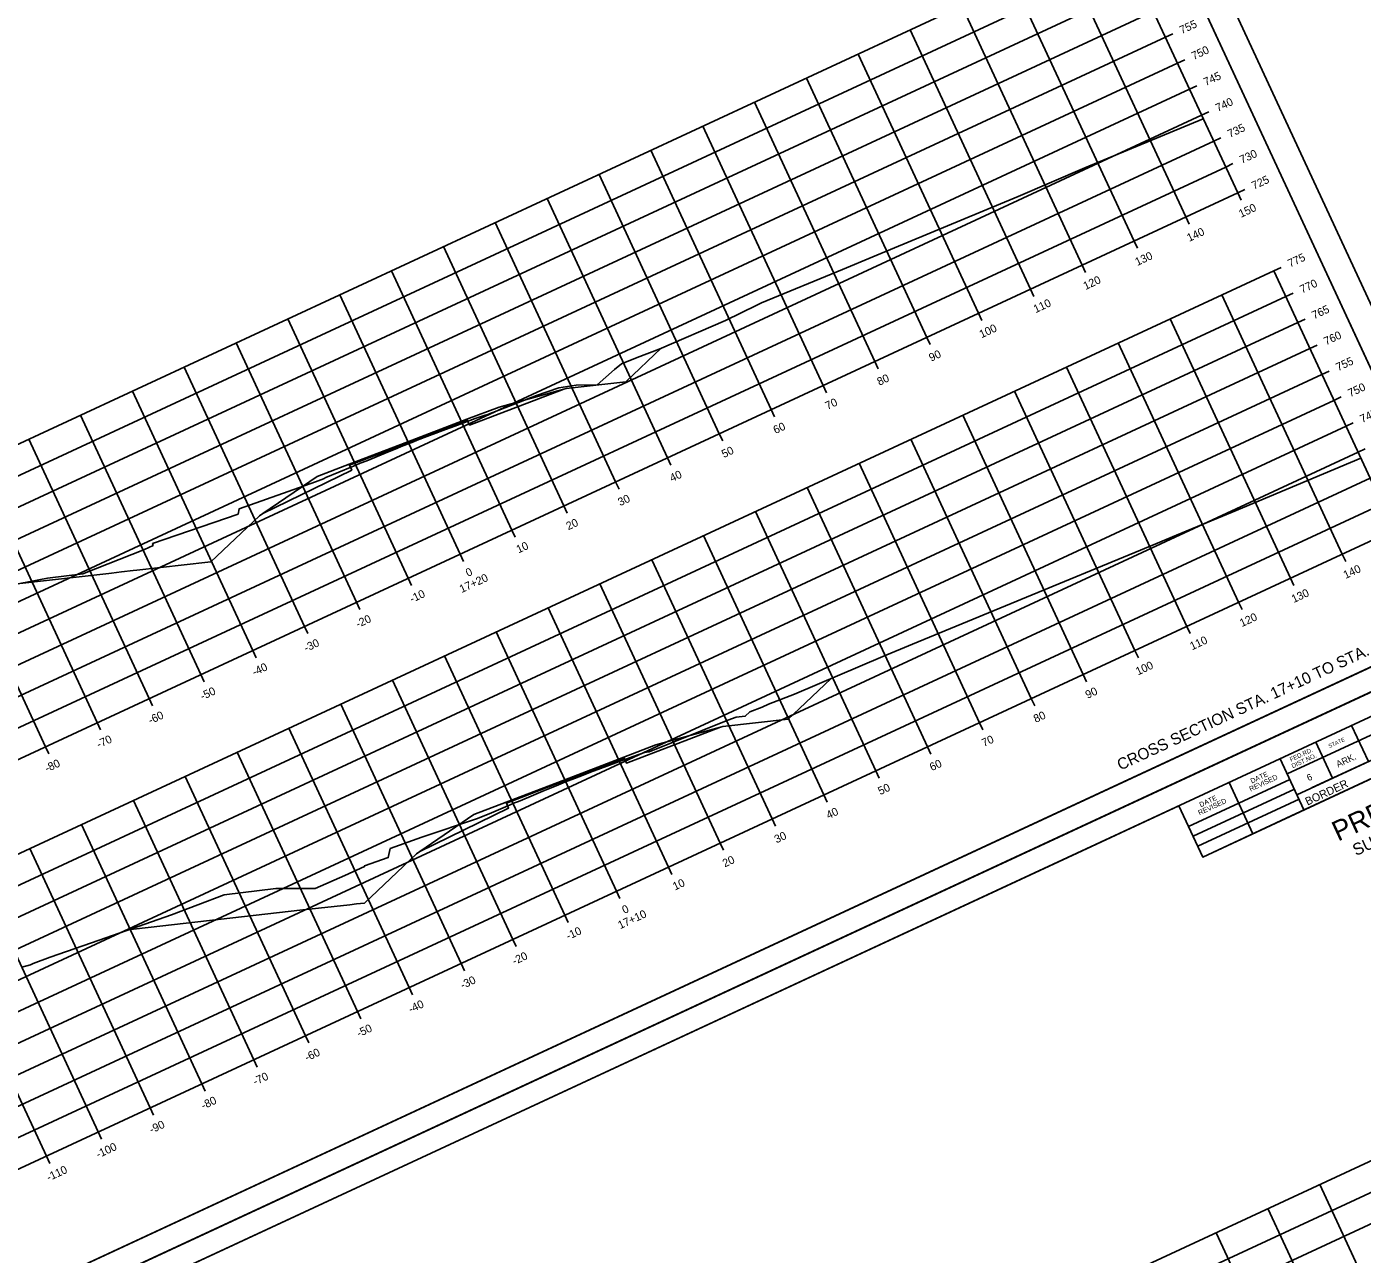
# Model space of a CAD drawing. Extents: x 1354696 to 1366163, y 660729 to 670380.
# Drawn here: x 1358133.8 to 1358367.5, y 665766.1 to 665980.8 of the extents above; entities that cross this region are included whole.
import ezdxf

# ---------------------------------------------------------------- set-up
doc = ezdxf.new("R2010")
doc.units = 0
for name, color, linetype in [('Default', 7, 'Continuous'), ('R_Alt Surface', 7, 'Continuous'), ('R_Axis', 7, 'Continuous'), ('R_Axis Annot', 7, 'Continuous'), ('R_Border', 7, 'Continuous'), ('R_Border Prem', 7, 'Continuous'), ('R_Draft', 7, 'Continuous'), ('R_Exist Surface', 7, 'Continuous'), ('R_Fin Surface', 7, 'Continuous'), ('R_Grid', 7, 'Continuous'), ('R_No Plot', 7, 'Continuous')]:
    doc.layers.add(name, color=color, linetype=linetype)

msp = doc.modelspace()

# ---------------------------------------------------------------- linework, layer by layer
at = {"layer": 'Default'}
for points in [[(1358210.94, 665911.96), (1358211.35, 665911.1), (1358227.85, 665917.4), (1358216.49, 665914.26), (1358210.87, 665912.12)], [(1358190.33, 665904.1), (1358190.73, 665903.23), (1358175.16, 665895.62), (1358184.64, 665902.11), (1358190.26, 665904.25)], [(1358238.79, 665852), (1358255.21, 665858.29), (1358243.92, 665855.17), (1358238.31, 665853.02), (1358238.38, 665852.86)], [(1358212.09, 665842.99), (1358217.71, 665845.14), (1358217.78, 665844.99), (1358218.17, 665844.12), (1358202.63, 665836.52)]]:
    msp.add_lwpolyline(points, close=True, dxfattribs=at)
at = {"layer": 'R_Alt Surface'}
for points in [[(1358175.16, 665895.62), (1358190.73, 665903.23), (1358190.33, 665904.1), (1358200.64, 665908.03), (1358210.94, 665911.96), (1358211.35, 665911.1), (1358227.85, 665917.4)], [(1358202.63, 665836.52), (1358218.17, 665844.12), (1358217.78, 665844.99), (1358228.08, 665848.93), (1358238.38, 665852.86), (1358238.79, 665852), (1358255.21, 665858.29)]]:
    msp.add_lwpolyline(points, dxfattribs=at)
at = {"layer": 'R_Axis'}
for p, q in [((1358345.74, 665951.71), (1358324.68, 665997.06)), ((1358334.37, 665979.51), (1358333.1, 665978.92)), ((1358336.48, 665974.97), (1358335.21, 665974.38)), ((1358338.58, 665970.44), (1358337.31, 665969.85)), ((1358340.69, 665965.9), (1358339.42, 665965.31)), ((1358342.79, 665961.37), (1358341.53, 665960.78)), ((1358344.9, 665956.83), (1358343.63, 665956.24)), ((1358073.63, 665825.38), (1358345.74, 665951.71)), ((1358347.01, 665952.3), (1358345.74, 665951.71)), ((1358346.33, 665950.44), (1358345.74, 665951.71)), ((1358337.26, 665946.23), (1358336.67, 665947.5)), ((1358328.19, 665942.02), (1358327.6, 665943.29)), ((1358319.12, 665937.81), (1358318.53, 665939.08)), ((1358353.32, 665938.69), (1358352.05, 665938.1)), ((1358373.11, 665892.75), (1358352.05, 665938.1)), ((1358310.05, 665933.59), (1358309.46, 665934.86)), ((1358355.43, 665934.16), (1358354.16, 665933.57)), ((1358300.97, 665929.38), (1358300.39, 665930.65)), ((1358357.53, 665929.62), (1358356.26, 665929.03)), ((1358291.9, 665925.17), (1358291.32, 665926.44)), ((1358359.64, 665925.09), (1358358.37, 665924.5)), ((1358282.83, 665920.96), (1358282.25, 665922.23)), ((1358361.74, 665920.55), (1358360.47, 665919.96)), ((1358273.76, 665916.75), (1358273.18, 665918.02)), ((1358363.85, 665916.02), (1358362.58, 665915.43)), ((1358264.69, 665912.54), (1358264.1, 665913.81)), ((1358365.96, 665911.48), (1358364.69, 665910.89)), ((1358255.62, 665908.33), (1358255.03, 665909.6)), ((1358368.06, 665906.95), (1358366.79, 665906.36)), ((1358246.55, 665904.12), (1358245.96, 665905.39)), ((1358237.48, 665899.91), (1358236.89, 665901.18)), ((1358228.41, 665895.7), (1358227.82, 665896.97)), ((1358101, 665766.42), (1358373.11, 665892.75)), ((1358219.34, 665891.48), (1358218.75, 665892.75)), ((1358210.27, 665887.27), (1358209.68, 665888.54)), ((1358364.63, 665887.27), (1358364.04, 665888.54)), ((1358201.2, 665883.06), (1358200.61, 665884.33)), ((1358355.56, 665883.06), (1358354.97, 665884.33)), ((1358192.13, 665878.85), (1358191.54, 665880.12)), ((1358346.49, 665878.85), (1358345.9, 665880.12)), ((1358183.06, 665874.64), (1358182.47, 665875.91)), ((1358337.42, 665874.64), (1358336.83, 665875.91)), ((1358173.99, 665870.43), (1358173.4, 665871.7)), ((1358328.35, 665870.43), (1358327.76, 665871.7)), ((1358164.92, 665866.22), (1358164.33, 665867.49)), ((1358319.28, 665866.22), (1358318.69, 665867.49)), ((1358155.85, 665862.01), (1358155.26, 665863.28)), ((1358310.21, 665862.01), (1358309.62, 665863.28)), ((1358146.78, 665857.8), (1358146.19, 665859.07)), ((1358301.14, 665857.8), (1358300.55, 665859.06)), ((1358137.71, 665853.59), (1358137.12, 665854.86)), ((1358292.07, 665853.58), (1358291.48, 665854.85)), ((1358283, 665849.37), (1358282.41, 665850.64)), ((1358273.93, 665845.16), (1358273.34, 665846.43)), ((1358264.86, 665840.95), (1358264.27, 665842.22)), ((1358255.79, 665836.74), (1358255.2, 665838.01)), ((1358246.72, 665832.53), (1358246.13, 665833.8)), ((1358237.65, 665828.32), (1358237.06, 665829.59)), ((1358228.58, 665824.11), (1358227.99, 665825.38)), ((1358219.5, 665819.9), (1358218.92, 665821.17)), ((1358210.43, 665815.68), (1358209.85, 665816.95)), ((1358201.36, 665811.47), (1358200.78, 665812.74)), ((1358192.29, 665807.26), (1358191.71, 665808.53)), ((1358183.22, 665803.05), (1358182.63, 665804.32)), ((1358174.15, 665798.84), (1358173.56, 665800.11)), ((1358165.08, 665794.63), (1358164.49, 665795.9)), ((1358156.01, 665790.42), (1358155.42, 665791.69)), ((1358146.94, 665786.21), (1358146.35, 665787.48)), ((1358137.87, 665782), (1358137.28, 665783.27))]:
    msp.add_line(p, q, dxfattribs=at)
at = {"layer": 'R_Border'}
for p, q in [((1358388.95, 665878.06), (1358302.43, 666064.41)), ((1358388.95, 665878.06), (1358102.17, 665744.91)), ((1358105.49, 665737.77), (1358392.27, 665870.91)), ((1358393.5, 665868.25), (1358354.41, 665850.1)), ((1358395.19, 665864.62), (1358356.1, 665846.47)), ((1358358.78, 665847.71), (1358395.19, 665864.62)), ((1358396.43, 665861.95), (1358339.61, 665835.57)), ((1358365.67, 665858.57), (1358368.6, 665852.27)), ((1358359.38, 665855.64), (1358362.3, 665849.35)), ((1358353.17, 665852.76), (1358357.33, 665843.8)), ((1358337.14, 665840.89), (1358354.87, 665849.12)), ((1358337.93, 665839.2), (1358355.65, 665847.43)), ((1358348.39, 665839.65), (1358344.23, 665848.61)), ((1358338.74, 665837.44), (1358356.47, 665845.67)), ((1358339.61, 665835.57), (1358335.45, 665844.53)), ((1358243.93, 665801.76), (1358243.93, 665801.76)), ((1358243.93, 665801.76), (1358243.93, 665801.76))]:
    msp.add_line(p, q, dxfattribs=at)
at = {"layer": 'R_Exist Surface'}
for points in [[(1358127.46, 665882.4), (1358137.49, 665884.34), (1358143.68, 665885.08), (1358154.47, 665889.36), (1358155.96, 665890.05), (1358155.88, 665890.4), (1358170.82, 665895.54), (1358171.01, 665896.45), (1358184.38, 665901.2), (1358185.76, 665901.72), (1358186.18, 665901.92), (1358190.75, 665903.83), (1358191, 665903.93), (1358192.21, 665904.43), (1358193.34, 665904.85), (1358196.57, 665906.21), (1358198.7, 665907.09), (1358199.35, 665907.35), (1358201.5, 665908.19), (1358202.14, 665908.45), (1358204.31, 665909.28), (1358204.96, 665909.51), (1358207.14, 665910.31), (1358208.75, 665910.93), (1358212.31, 665912.26), (1358214.06, 665912.82), (1358214.33, 665912.91), (1358223.06, 665916.26), (1358226.96, 665917.6), (1358229.99, 665918.07), (1358233.65, 665918.14), (1358236.7, 665920.84), (1358237.89, 665921.79), (1358240.68, 665922.9), (1358244.5, 665924.4), (1358256.09, 665929.37), (1358261.58, 665932.05), (1358262.39, 665932.48), (1358276.6, 665938.3), (1358281.87, 665940.53), (1358307.3, 665951.07), (1358319, 665956.07), (1358339.72, 665964.66)], [(1358133.01, 665816.28), (1358134.5, 665816.72), (1358134.95, 665816.92), (1358137.97, 665818.03), (1358146.55, 665821.04), (1358159.19, 665825.44), (1358168.42, 665828.95), (1358177.44, 665830.06), (1358184.33, 665830.05), (1358189.5, 665832.31), (1358192.95, 665833.93), (1358192.93, 665834.02), (1358197.11, 665835.46), (1358197.44, 665837.04), (1358203, 665839.02), (1358212.71, 665842.31), (1358215.15, 665843.32), (1358218.41, 665844.71), (1358219.18, 665845.02), (1358219.87, 665845.3), (1358221.7, 665846.06), (1358224.13, 665847.08), (1358225.33, 665847.56), (1358226.91, 665848.21), (1358228.12, 665848.69), (1358229.71, 665849.31), (1358230.93, 665849.78), (1358232.52, 665850.39), (1358233.75, 665850.85), (1358235.34, 665851.43), (1358237.37, 665852.2), (1358239.94, 665853.17), (1358240.93, 665853.48), (1358241.97, 665853.82), (1358242.68, 665853.94), (1358242.77, 665853.98), (1358256.53, 665859.53), (1358257.99, 665860.03), (1358259.57, 665860.2), (1358260.4, 665860.96), (1358262.53, 665861.8), (1358263.61, 665862.28), (1358268.19, 665864.05), (1358283.64, 665870.66), (1358288.81, 665872.77), (1358305.08, 665879.5), (1358331.41, 665890.33), (1358335.05, 665891.84), (1358344.79, 665895.88), (1358367.27, 665905.33)]]:
    msp.add_lwpolyline(points, dxfattribs=at)
at = {"layer": 'R_Fin Surface'}
for points in [[(1358132.66, 665883.4), (1358148.23, 665885.18), (1358148.71, 665885.23), (1358150.46, 665885.42), (1358152.49, 665885.65), (1358153.1, 665885.72), (1358165.54, 665887.13), (1358166.08, 665887.19), (1358174.6, 665895.24), (1358175.16, 665895.62), (1358184.64, 665902.11), (1358190.26, 665904.25), (1358200.56, 665908.19), (1358210.87, 665912.12), (1358216.49, 665914.26), (1358227.85, 665917.4), (1358228.21, 665917.5), (1358238.68, 665918.69), (1358244.93, 665924.59)], [(1358151.72, 665822.84), (1358152.52, 665822.94), (1358155.08, 665823.25), (1358182.15, 665826.31), (1358190.39, 665827.23), (1358191.56, 665827.36), (1358192.93, 665827.51), (1358202.05, 665836.12), (1358202.63, 665836.52), (1358212.09, 665842.99), (1358217.71, 665845.14), (1358228.01, 665849.08), (1358238.31, 665853.02), (1358243.92, 665855.17), (1358255.21, 665858.29), (1358255.65, 665858.41), (1358267.09, 665859.7), (1358268.98, 665861.48), (1358274.6, 665866.79)]]:
    msp.add_lwpolyline(points, dxfattribs=at)
at = {"layer": 'R_Grid'}
for p, q in [((1358052.58, 665870.73), (1358324.68, 665997.06)), ((1358345.74, 665951.71), (1358324.68, 665997.06)), ((1358054.68, 665866.19), (1358326.79, 665992.52)), ((1358336.67, 665947.5), (1358315.61, 665992.85)), ((1358056.79, 665861.66), (1358328.89, 665987.99)), ((1358327.6, 665943.29), (1358306.54, 665988.64)), ((1358058.89, 665857.12), (1358331, 665983.45)), ((1358318.53, 665939.08), (1358297.47, 665984.43)), ((1358061, 665852.59), (1358333.1, 665978.92)), ((1358309.46, 665934.86), (1358288.4, 665980.22)), ((1358300.39, 665930.65), (1358279.33, 665976)), ((1358063.1, 665848.05), (1358335.21, 665974.38)), ((1358291.32, 665926.44), (1358270.26, 665971.79)), ((1358065.21, 665843.52), (1358337.31, 665969.85)), ((1358282.25, 665922.23), (1358261.19, 665967.58)), ((1358067.32, 665838.98), (1358339.42, 665965.31)), ((1358273.18, 665918.02), (1358252.12, 665963.37)), ((1358069.42, 665834.45), (1358341.53, 665960.78)), ((1358264.1, 665913.81), (1358243.05, 665959.16)), ((1358071.53, 665829.91), (1358343.63, 665956.24)), ((1358255.03, 665909.6), (1358233.98, 665954.95)), ((1358073.63, 665825.38), (1358345.74, 665951.71)), ((1358245.96, 665905.39), (1358224.91, 665950.74)), ((1358236.89, 665901.18), (1358215.84, 665946.53)), ((1358227.82, 665896.97), (1358206.77, 665942.32)), ((1358079.95, 665811.77), (1358352.05, 665938.1)), ((1358218.75, 665892.75), (1358197.7, 665938.11)), ((1358373.11, 665892.75), (1358352.05, 665938.1)), ((1358209.68, 665888.54), (1358188.63, 665933.89)), ((1358364.04, 665888.54), (1358342.98, 665933.89)), ((1358082.05, 665807.24), (1358354.16, 665933.57)), ((1358084.16, 665802.7), (1358356.26, 665929.03)), ((1358200.61, 665884.33), (1358179.56, 665929.68)), ((1358354.97, 665884.33), (1358333.91, 665929.68)), ((1358086.27, 665798.17), (1358358.37, 665924.5)), ((1358191.54, 665880.12), (1358170.49, 665925.47)), ((1358345.9, 665880.12), (1358324.84, 665925.47)), ((1358088.37, 665793.63), (1358360.47, 665919.96)), ((1358182.47, 665875.91), (1358161.42, 665921.26)), ((1358336.83, 665875.91), (1358315.77, 665921.26)), ((1358090.48, 665789.1), (1358362.58, 665915.43)), ((1358173.4, 665871.7), (1358152.35, 665917.05)), ((1358327.76, 665871.7), (1358306.7, 665917.05)), ((1358164.33, 665867.49), (1358143.28, 665912.84)), ((1358318.69, 665867.49), (1358297.63, 665912.84)), ((1358092.58, 665784.56), (1358364.69, 665910.89)), ((1358155.26, 665863.28), (1358134.21, 665908.63)), ((1358309.62, 665863.28), (1358288.56, 665908.63)), ((1358094.69, 665780.03), (1358366.79, 665906.36)), ((1358146.19, 665859.07), (1358125.14, 665904.42)), ((1358300.55, 665859.06), (1358279.49, 665904.42)), ((1358096.79, 665775.49), (1358368.9, 665901.82)), ((1358137.12, 665854.86), (1358116.07, 665900.21)), ((1358291.48, 665854.85), (1358270.42, 665900.2)), ((1358098.9, 665770.96), (1358371, 665897.29)), ((1358282.41, 665850.64), (1358261.35, 665895.99)), ((1358101, 665766.42), (1358373.11, 665892.75)), ((1358273.34, 665846.43), (1358252.28, 665891.78)), ((1358264.27, 665842.22), (1358243.21, 665887.57)), ((1358255.2, 665838.01), (1358234.14, 665883.36)), ((1358246.13, 665833.8), (1358225.07, 665879.15)), ((1358237.06, 665829.59), (1358216, 665874.94)), ((1358227.99, 665825.38), (1358206.93, 665870.73)), ((1358218.92, 665821.17), (1358197.86, 665866.52)), ((1358209.85, 665816.95), (1358188.79, 665862.31)), ((1358200.78, 665812.74), (1358179.72, 665858.09)), ((1358191.71, 665808.53), (1358170.65, 665853.88)), ((1358182.63, 665804.32), (1358161.58, 665849.67)), ((1358173.56, 665800.11), (1358152.51, 665845.46)), ((1358164.49, 665795.9), (1358143.44, 665841.25)), ((1358155.42, 665791.69), (1358134.37, 665837.04)), ((1358146.35, 665787.48), (1358125.3, 665832.83)), ((1358137.28, 665783.27), (1358116.23, 665828.62)), ((1358142.41, 665677.23), (1358414.52, 665803.56)), ((1358144.52, 665672.69), (1358416.62, 665799.02)), ((1358146.63, 665668.16), (1358418.73, 665794.49)), ((1358381.15, 665732.94), (1358360.1, 665778.29)), ((1358372.08, 665728.73), (1358351.03, 665774.08)), ((1358363.01, 665724.52), (1358341.96, 665769.87))]:
    msp.add_line(p, q, dxfattribs=at)
at = {"layer": 'R_No Plot'}
msp.add_line((1358092.6, 665736.08), (1358394.94, 665876.45), dxfattribs=at)
msp.add_line((1358092.6, 665736.08), (1358394.94, 665876.45), dxfattribs=at)
for points in [[(1358002.76, 665929.58), (1358305.1, 666069.95), (1358394.94, 665876.45), (1358092.59, 665736.08)], [(1358227.82, 666029.77), (1358245.61, 666038.03), (1358249.77, 666029.07), (1358264.39, 666035.86), (1358285.43, 666045.63), (1358297.4, 666020.14), (1358318.45, 666029.91), (1358388.95, 665878.06), (1358102.17, 665744.91), (1358015.65, 665931.27)], [(1358092.59, 665736.08), (1358394.94, 665876.45), (1358484.77, 665682.95), (1358182.43, 665542.58)], [(1358317.66, 665836.27), (1358335.45, 665844.53), (1358339.61, 665835.57), (1358354.23, 665842.36), (1358375.27, 665852.13), (1358387.23, 665826.64), (1358408.28, 665836.41), (1358478.79, 665684.56), (1358192.01, 665551.41), (1358105.49, 665737.77)]]:
    msp.add_lwpolyline(points, close=True, dxfattribs=at)

# ---------------------------------------------------------------- texts
at = {"layer": 'R_Axis Annot'}
for s, p in [('755', (1358335.94, 665979.46)), ('750', (1358338.04, 665974.93)), ('745', (1358340.15, 665970.39)), ('740', (1358342.25, 665965.86)), ('735', (1358344.36, 665961.32)), ('730', (1358346.46, 665956.79)), ('725', (1358348.57, 665952.25)), ('150', (1358346.31, 665947.34)), ('140', (1358337.24, 665943.13)), ('130', (1358328.17, 665938.92)), ('775', (1358354.89, 665938.65)), ('120', (1358319.1, 665934.71)), ('770', (1358356.99, 665934.11)), ('110', (1358310.39, 665930.67)), ('765', (1358359.1, 665929.58)), ('100', (1358300.91, 665926.27)), ('760', (1358361.2, 665925.04)), ('90', (1358292.1, 665922.18)), ('755', (1358363.31, 665920.51)), ('80', (1358283.03, 665917.97)), ('750', (1358365.41, 665915.97)), ('70', (1358273.96, 665913.75)), ('745', (1358367.52, 665911.44)), ('60', (1358264.86, 665909.53)), ('50', (1358255.82, 665905.33)), ('40', (1358246.75, 665901.12)), ('30', (1358237.68, 665896.91)), ('20', (1358228.61, 665892.7)), ('10', (1358219.9, 665888.65)), ('17+20', (1358209.95, 665881.72)), ('0', (1358211.04, 665884.54)), ('140', (1358364.61, 665884.18)), ('-10', (1358201.24, 665879.99)), ('130', (1358355.54, 665879.97)), ('-20', (1358191.81, 665875.61)), ('120', (1358346.47, 665875.76)), ('-30', (1358182.74, 665871.4)), ('110', (1358337.76, 665871.71)), ('-40', (1358173.67, 665867.19)), ('100', (1358328.28, 665867.31)), ('-50', (1358164.6, 665862.98)), ('90', (1358319.47, 665863.22)), ('-60', (1358155.5, 665858.76)), ('80', (1358310.4, 665859.01)), ('-70', (1358146.46, 665854.56)), ('70', (1358301.33, 665854.8)), ('-80', (1358137.39, 665850.35)), ('60', (1358292.23, 665850.57)), ('50', (1358283.19, 665846.38)), ('40', (1358274.12, 665842.17)), ('30', (1358265.05, 665837.95)), ('20', (1358255.98, 665833.74)), ('10', (1358247.27, 665829.7)), ('17+10', (1358237.68, 665822.93)), ('0', (1358238.41, 665825.59)), ('-10', (1358228.61, 665821.04)), ('-20', (1358219.18, 665816.66)), ('-30', (1358210.11, 665812.45)), ('-40', (1358201.04, 665808.24)), ('-50', (1358191.97, 665804.02)), ('-60', (1358182.87, 665799.8)), ('-70', (1358173.83, 665795.6)), ('-80', (1358164.76, 665791.39)), ('-90', (1358155.69, 665787.18)), ('-100', (1358146.36, 665782.85)), ('-110', (1358137.7, 665778.83))]:
    msp.add_text(s, height=1.4, rotation=24.9042, dxfattribs=at).set_placement(p)
at = {"layer": 'R_Border'}
for s, height, p in [('FED.RD.', 0.782, (1358355.06, 665852.22)), ('STATE', 0.684, (1358361.8, 665854.61)), ('DIST.NO.', 0.782, (1358355.37, 665851.07)), ('ARK.', 1.172, (1358363.28, 665851.19)), ('REVISED', 0.879, (1358348, 665847)), ('DATE', 0.879, (1358348.21, 665848.4)), ('6', 1.17, (1358358.14, 665848.81)), ('BORDER', 1.4, (1358357.94, 665844.55)), ('REVISED', 0.879, (1358339.05, 665842.85)), ('DATE', 0.879, (1358339.26, 665844.25))]:
    msp.add_text(s, height=height, rotation=24.9042, dxfattribs=at).set_placement(p)
at = {"layer": 'R_Border Prem'}
for s, height, p in [('PRELIMINARY', 3.5, (1358363.28, 665838.25)), ('SUBJECT TO REVISION', 2.0751, (1358366.44, 665835.72)), ('DWB', 0.01, (1358363.17, 665840.24))]:
    msp.add_text(s, height=height, rotation=24.9042, dxfattribs=at).set_placement(p)
at = {"layer": 'R_Draft'}
msp.add_text('CROSS SECTION STA. 17+10 TO STA. 17+20', height=2, rotation=24.9042, dxfattribs=at).set_placement((1358325.21, 665850.67))

doc.saveas('drawing.dxf')
